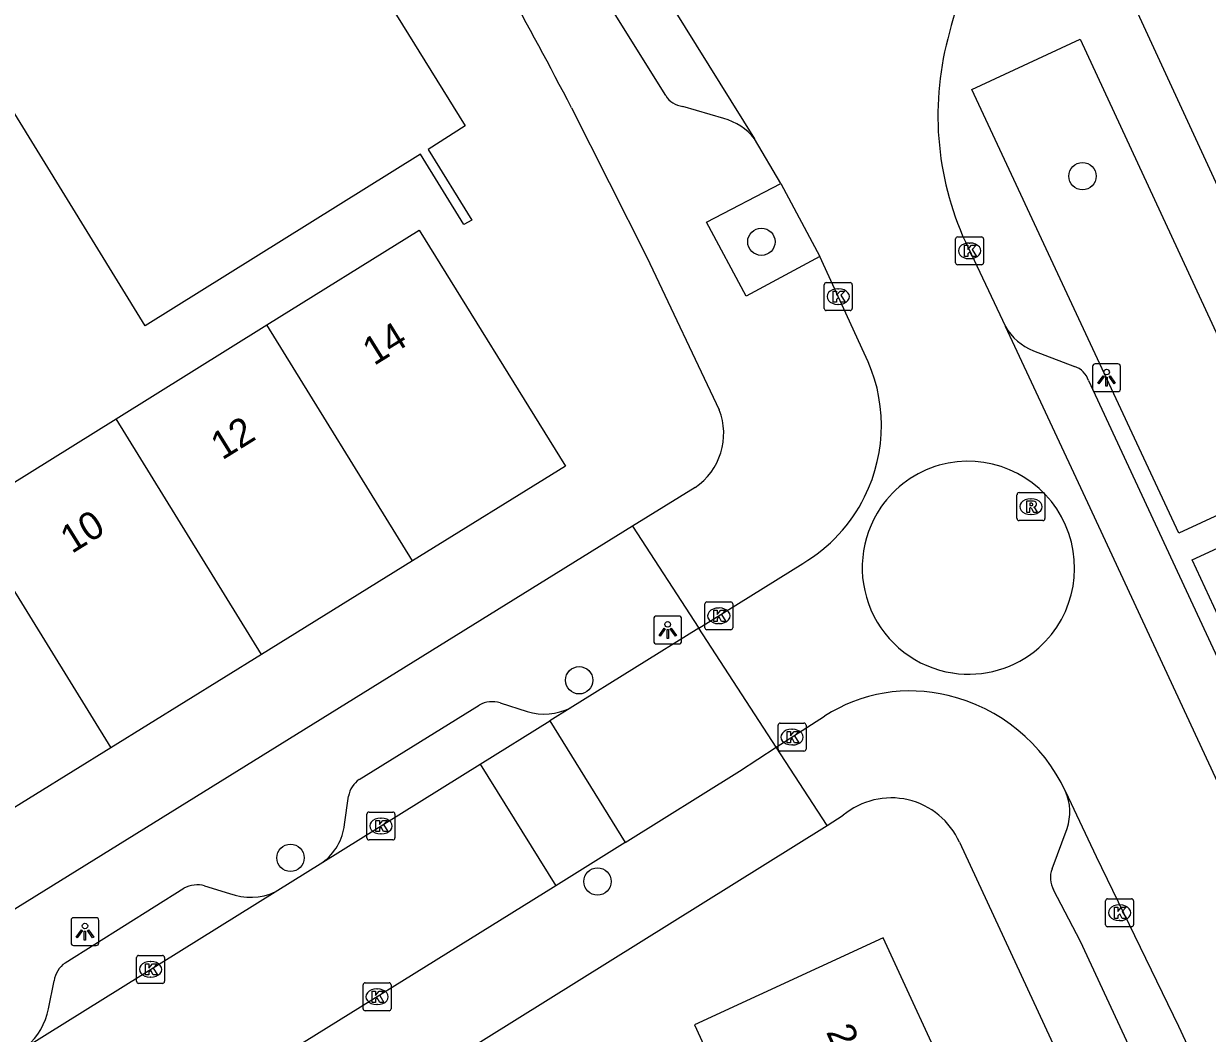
# Model space of a CAD drawing. Extents: x 160037 to 160839, y 385326 to 386441.
# Drawn here: x 160357.7 to 160400.06, y 386196.78 to 386232.9 of the extents above; entities that cross this region are included whole.
import ezdxf

# ---------------------------------------------------------------- set-up
doc = ezdxf.new("R2010")
doc.units = 0
for name, color, linetype in [('IMGEO_Boom', 7, 'Continuous'), ('IMGEO_Kolk', 7, 'Continuous'), ('IMGEO_Lichtpunt', 7, 'Continuous'), ('IMGEO_Pand', 7, 'Continuous'), ('IMGEO_Pand_nummerreeks', 7, 'Continuous'), ('IMGEO_Rijbaan_lokaal_open', 7, 'Continuous'), ('IMGEO_Rioolput', 7, 'Continuous'), ('IMGEO_Voetpad_open', 7, 'Continuous')]:
    doc.layers.add(name, color=color, linetype=linetype)

msp = doc.modelspace()

# ---------------------------------------------------------------- linework, layer by layer
at = {"layer": 'IMGEO_Boom'}
for centre in [(160395.595, 386227.446), (160384.102, 386225.102), (160377.579, 386209.408), (160367.253, 386203.055), (160378.237, 386202.211)]:
    msp.add_circle(centre, 0.489, dxfattribs=at)
at = {"layer": 'IMGEO_Kolk'}
for p, q in [((160391.053, 386224.35), (160391.053, 386225.202)), ((160391.128, 386225.276), (160391.98, 386225.276)), ((160392.054, 386225.202), (160392.054, 386224.35)), ((160391.541, 386225.056), (160391.566, 386225.056)), ((160391.564, 386224.496), (160391.539, 386224.496)), ((160391.98, 386224.276), (160391.128, 386224.276)), ((160386.352, 386222.713), (160386.352, 386223.565)), ((160386.427, 386223.639), (160387.279, 386223.639)), ((160387.353, 386223.565), (160387.353, 386222.713)), ((160386.84, 386223.419), (160386.865, 386223.419)), ((160387.279, 386222.639), (160386.427, 386222.639)), ((160386.863, 386222.859), (160386.838, 386222.859)), ((160382.08, 386211.29), (160382.08, 386212.142)), ((160382.155, 386212.216), (160383.007, 386212.216)), ((160383.081, 386212.142), (160383.081, 386211.29)), ((160382.568, 386211.996), (160382.593, 386211.996)), ((160383.007, 386211.216), (160382.155, 386211.216)), ((160382.591, 386211.436), (160382.566, 386211.436)), ((160384.701, 386206.949), (160384.701, 386207.801)), ((160384.776, 386207.875), (160385.628, 386207.875)), ((160385.702, 386207.801), (160385.702, 386206.949)), ((160385.189, 386207.655), (160385.214, 386207.655)), ((160385.212, 386207.095), (160385.187, 386207.095)), ((160385.628, 386206.875), (160384.776, 386206.875)), ((160369.987, 386203.769), (160369.987, 386204.621)), ((160370.062, 386204.695), (160370.914, 386204.695)), ((160370.475, 386204.475), (160370.5, 386204.475)), ((160370.988, 386204.621), (160370.988, 386203.769)), ((160370.914, 386203.695), (160370.062, 386203.695)), ((160370.498, 386203.915), (160370.473, 386203.915)), ((160396.421, 386200.663), (160396.421, 386201.515)), ((160396.496, 386201.589), (160397.348, 386201.589)), ((160397.422, 386201.515), (160397.422, 386200.663)), ((160396.909, 386201.369), (160396.934, 386201.369)), ((160397.348, 386200.589), (160396.496, 386200.589)), ((160396.932, 386200.809), (160396.907, 386200.809)), ((160361.741, 386198.638), (160361.741, 386199.49)), ((160361.816, 386199.564), (160362.668, 386199.564)), ((160362.229, 386199.344), (160362.254, 386199.344)), ((160362.742, 386199.49), (160362.742, 386198.638)), ((160362.668, 386198.564), (160361.816, 386198.564)), ((160362.252, 386198.784), (160362.227, 386198.784)), ((160369.85, 386197.658), (160369.85, 386198.51)), ((160369.925, 386198.584), (160370.777, 386198.584)), ((160370.851, 386198.51), (160370.851, 386197.658)), ((160370.338, 386198.364), (160370.363, 386198.364)), ((160370.361, 386197.804), (160370.336, 386197.804)), ((160370.777, 386197.584), (160369.925, 386197.584))]:
    msp.add_line(p, q, dxfattribs=at)
for points in [[(160391.053, 386224.35), (160391.053, 386225.202)], [(160391.128, 386225.276), (160391.98, 386225.276)], [(160392.054, 386225.202), (160392.054, 386224.35)], [(160391.374, 386224.976), (160391.497, 386224.976), (160391.497, 386224.825), (160391.627, 386224.976), (160391.791, 386224.976), (160391.645, 386224.825), (160391.798, 386224.576), (160391.646, 386224.576), (160391.561, 386224.74), (160391.497, 386224.673), (160391.497, 386224.576), (160391.374, 386224.576), (160391.374, 386224.976)], [(160391.98, 386224.276), (160391.128, 386224.276)], [(160386.352, 386222.713), (160386.352, 386223.565)], [(160386.427, 386223.639), (160387.279, 386223.639)], [(160387.353, 386223.565), (160387.353, 386222.713)], [(160386.673, 386223.339), (160386.796, 386223.339), (160386.796, 386223.188), (160386.926, 386223.339), (160387.09, 386223.339), (160386.944, 386223.188), (160387.097, 386222.939), (160386.945, 386222.939), (160386.86, 386223.103), (160386.796, 386223.036), (160386.796, 386222.939), (160386.673, 386222.939), (160386.673, 386223.339)], [(160387.279, 386222.639), (160386.427, 386222.639)], [(160382.08, 386211.29), (160382.08, 386212.142)], [(160382.155, 386212.216), (160383.007, 386212.216)], [(160383.081, 386212.142), (160383.081, 386211.29)], [(160382.401, 386211.916), (160382.524, 386211.916), (160382.524, 386211.765), (160382.654, 386211.916), (160382.818, 386211.916), (160382.672, 386211.765), (160382.825, 386211.516), (160382.673, 386211.516), (160382.588, 386211.68), (160382.524, 386211.613), (160382.524, 386211.516), (160382.401, 386211.516), (160382.401, 386211.916)], [(160383.007, 386211.216), (160382.155, 386211.216)], [(160384.701, 386206.949), (160384.701, 386207.801)], [(160384.776, 386207.875), (160385.628, 386207.875)], [(160385.702, 386207.801), (160385.702, 386206.949)], [(160385.022, 386207.575), (160385.145, 386207.575), (160385.145, 386207.424), (160385.275, 386207.575), (160385.439, 386207.575), (160385.293, 386207.424), (160385.446, 386207.175), (160385.294, 386207.175), (160385.209, 386207.339), (160385.145, 386207.272), (160385.145, 386207.175), (160385.022, 386207.175), (160385.022, 386207.575)], [(160385.628, 386206.875), (160384.776, 386206.875)], [(160369.987, 386203.769), (160369.987, 386204.621)], [(160370.062, 386204.695), (160370.914, 386204.695)], [(160370.988, 386204.621), (160370.988, 386203.769)], [(160370.308, 386204.395), (160370.431, 386204.395), (160370.431, 386204.244), (160370.561, 386204.395), (160370.725, 386204.395), (160370.579, 386204.244), (160370.732, 386203.995), (160370.58, 386203.995), (160370.495, 386204.159), (160370.431, 386204.092), (160370.431, 386203.995), (160370.308, 386203.995), (160370.308, 386204.395)], [(160370.914, 386203.695), (160370.062, 386203.695)], [(160396.421, 386200.663), (160396.421, 386201.515)], [(160396.496, 386201.589), (160397.348, 386201.589)], [(160397.422, 386201.515), (160397.422, 386200.663)], [(160396.742, 386201.289), (160396.865, 386201.289), (160396.865, 386201.138), (160396.995, 386201.289), (160397.159, 386201.289), (160397.013, 386201.138), (160397.166, 386200.889), (160397.014, 386200.889), (160396.929, 386201.053), (160396.865, 386200.986), (160396.865, 386200.889), (160396.742, 386200.889), (160396.742, 386201.289)], [(160397.348, 386200.589), (160396.496, 386200.589)], [(160361.741, 386198.638), (160361.741, 386199.49)], [(160361.816, 386199.564), (160362.668, 386199.564)], [(160362.742, 386199.49), (160362.742, 386198.638)], [(160362.062, 386199.264), (160362.185, 386199.264), (160362.185, 386199.113), (160362.315, 386199.264), (160362.479, 386199.264), (160362.333, 386199.113), (160362.486, 386198.864), (160362.334, 386198.864), (160362.249, 386199.028), (160362.185, 386198.961), (160362.185, 386198.864), (160362.062, 386198.864), (160362.062, 386199.264)], [(160362.668, 386198.564), (160361.816, 386198.564)], [(160369.85, 386197.658), (160369.85, 386198.51)], [(160369.925, 386198.584), (160370.777, 386198.584)], [(160370.851, 386198.51), (160370.851, 386197.658)], [(160370.171, 386198.284), (160370.294, 386198.284), (160370.294, 386198.133), (160370.424, 386198.284), (160370.588, 386198.284), (160370.442, 386198.133), (160370.595, 386197.884), (160370.443, 386197.884), (160370.358, 386198.048), (160370.294, 386197.981), (160370.294, 386197.884), (160370.171, 386197.884), (160370.171, 386198.284)], [(160370.777, 386197.584), (160369.925, 386197.584)]]:
    msp.add_lwpolyline(points, dxfattribs=at)
for centre, start, end in [((160391.13, 386225.2), 91.552, 178.448), ((160391.13, 386225.2), 91.552, 178.448), ((160391.978, 386225.2), 1.552, 88.448), ((160391.978, 386225.2), 1.552, 88.448), ((160391.13, 386224.352), 181.552, 268.448), ((160391.13, 386224.352), 181.552, 268.448), ((160391.978, 386224.352), 271.552, 358.448), ((160391.978, 386224.352), 271.552, 358.448), ((160386.429, 386223.563), 91.552, 178.448), ((160386.429, 386223.563), 91.552, 178.448), ((160387.277, 386223.563), 1.552, 88.448), ((160387.277, 386223.563), 1.552, 88.448), ((160386.429, 386222.715), 181.552, 268.448), ((160386.429, 386222.715), 181.552, 268.448), ((160387.277, 386222.715), 271.552, 358.448), ((160387.277, 386222.715), 271.552, 358.448), ((160382.157, 386212.14), 91.552, 178.448), ((160382.157, 386212.14), 91.552, 178.448), ((160383.005, 386212.14), 1.552, 88.448), ((160383.005, 386212.14), 1.552, 88.448), ((160382.157, 386211.292), 181.552, 268.448), ((160382.157, 386211.292), 181.552, 268.448), ((160383.005, 386211.292), 271.552, 358.448), ((160383.005, 386211.292), 271.552, 358.448), ((160384.778, 386207.799), 91.552, 178.448), ((160384.778, 386207.799), 91.552, 178.448), ((160385.626, 386207.799), 1.552, 88.448), ((160385.626, 386207.799), 1.552, 88.448), ((160384.778, 386206.951), 181.552, 268.448), ((160384.778, 386206.951), 181.552, 268.448), ((160385.626, 386206.951), 271.552, 358.448), ((160385.626, 386206.951), 271.552, 358.448), ((160370.064, 386204.619), 91.552, 178.448), ((160370.064, 386204.619), 91.552, 178.448), ((160370.912, 386204.619), 1.552, 88.448), ((160370.912, 386204.619), 1.552, 88.448), ((160370.064, 386203.771), 181.552, 268.448), ((160370.064, 386203.771), 181.552, 268.448), ((160370.912, 386203.771), 271.552, 358.448), ((160370.912, 386203.771), 271.552, 358.448), ((160396.498, 386201.513), 91.552, 178.448), ((160396.498, 386201.513), 91.552, 178.448), ((160397.346, 386201.513), 1.552, 88.448), ((160397.346, 386201.513), 1.552, 88.448), ((160396.498, 386200.665), 181.552, 268.448), ((160396.498, 386200.665), 181.552, 268.448), ((160397.346, 386200.665), 271.552, 358.448), ((160397.346, 386200.665), 271.552, 358.448), ((160361.818, 386199.488), 91.552, 178.448), ((160361.818, 386199.488), 91.552, 178.448), ((160362.666, 386199.488), 1.552, 88.448), ((160362.666, 386199.488), 1.552, 88.448), ((160361.818, 386198.64), 181.552, 268.448), ((160361.818, 386198.64), 181.552, 268.448), ((160362.666, 386198.64), 271.552, 358.448), ((160362.666, 386198.64), 271.552, 358.448), ((160369.927, 386198.508), 91.552, 178.448), ((160369.927, 386198.508), 91.552, 178.448), ((160370.775, 386198.508), 1.552, 88.448), ((160370.775, 386198.508), 1.552, 88.448), ((160369.927, 386197.66), 181.552, 268.448), ((160369.927, 386197.66), 181.552, 268.448), ((160370.775, 386197.66), 271.552, 358.448), ((160370.775, 386197.66), 271.552, 358.448)]:
    msp.add_arc(centre, 0.0765, start, end, dxfattribs=at)
for centre, major_axis, ratio, start_param, end_param in [((160391.54, 386224.776), (-0.387, 0.002), 0.722429, 4.712389, 7.853982), ((160391.565, 386224.776), (-0.39, 0.002), 0.717154, 1.570796, 4.712389), ((160386.839, 386223.139), (-0.387, 0.002), 0.722429, 4.712389, 7.853982), ((160386.864, 386223.139), (-0.39, 0.002), 0.717154, 1.570796, 4.712389), ((160382.567, 386211.716), (-0.387, 0.002), 0.722429, 4.712389, 7.853982), ((160382.592, 386211.716), (-0.39, 0.002), 0.717154, 1.570796, 4.712389), ((160385.188, 386207.375), (-0.387, 0.002), 0.722429, 4.712389, 7.853982), ((160385.213, 386207.375), (-0.39, 0.002), 0.717154, 1.570796, 4.712389), ((160370.474, 386204.195), (-0.387, 0.002), 0.722429, 4.712389, 7.853982), ((160370.499, 386204.195), (-0.39, 0.002), 0.717154, 1.570796, 4.712389), ((160396.908, 386201.089), (-0.387, 0.002), 0.722429, 4.712389, 7.853982), ((160396.933, 386201.089), (-0.39, 0.002), 0.717154, 1.570796, 4.712389), ((160362.228, 386199.064), (-0.387, 0.002), 0.722429, 4.712389, 7.853982), ((160362.253, 386199.064), (-0.39, 0.002), 0.717154, 1.570796, 4.712389), ((160370.337, 386198.084), (-0.387, 0.002), 0.722429, 4.712389, 7.853982), ((160370.362, 386198.084), (-0.39, 0.002), 0.717154, 1.570796, 4.712389)]:
    msp.add_ellipse(centre, major_axis=major_axis, ratio=ratio, start_param=start_param, end_param=end_param, dxfattribs=at)
at = {"layer": 'IMGEO_Lichtpunt'}
for p, q in [((160395.959, 386220.639), (160395.959, 386219.832)), ((160395.959, 386220.639), (160395.959, 386219.832)), ((160396.861, 386220.734), (160396.053, 386220.734)), ((160396.861, 386220.734), (160396.053, 386220.734)), ((160396.955, 386219.832), (160396.955, 386220.639)), ((160396.955, 386219.832), (160396.955, 386220.639)), ((160396.053, 386219.738), (160396.861, 386219.738)), ((160396.053, 386219.738), (160396.861, 386219.738)), ((160380.252, 386211.611), (160380.252, 386210.804)), ((160380.252, 386211.611), (160380.252, 386210.804)), ((160381.154, 386211.706), (160380.346, 386211.706)), ((160381.154, 386211.706), (160380.346, 386211.706)), ((160381.248, 386210.804), (160381.248, 386211.611)), ((160381.248, 386210.804), (160381.248, 386211.611)), ((160380.346, 386210.71), (160381.154, 386210.71)), ((160380.346, 386210.71), (160381.154, 386210.71)), ((160359.396, 386200.819), (160359.396, 386200.012)), ((160359.396, 386200.819), (160359.396, 386200.012)), ((160360.298, 386200.914), (160359.49, 386200.914)), ((160360.298, 386200.914), (160359.49, 386200.914)), ((160360.392, 386200.012), (160360.392, 386200.819)), ((160360.392, 386200.012), (160360.392, 386200.819)), ((160359.49, 386199.918), (160360.298, 386199.918)), ((160359.49, 386199.918), (160360.298, 386199.918))]:
    msp.add_line(p, q, dxfattribs=at)
for points in [[(160396.333, 386220.303), (160396.372, 386220.275), (160396.184, 386220.013), (160396.146, 386220.04), (160396.333, 386220.303)], [(160396.435, 386220.255), (160396.482, 386220.255), (160396.482, 386219.933), (160396.435, 386219.933), (160396.435, 386220.255)], [(160396.545, 386220.275), (160396.583, 386220.302), (160396.77, 386220.04), (160396.731, 386220.012), (160396.545, 386220.275)], [(160380.626, 386211.275), (160380.665, 386211.247), (160380.477, 386210.985), (160380.439, 386211.012), (160380.626, 386211.275)], [(160380.728, 386211.227), (160380.775, 386211.227), (160380.775, 386210.905), (160380.728, 386210.905), (160380.728, 386211.227)], [(160380.838, 386211.247), (160380.876, 386211.274), (160381.063, 386211.012), (160381.024, 386210.984), (160380.838, 386211.247)], [(160359.77, 386200.483), (160359.809, 386200.455), (160359.621, 386200.193), (160359.583, 386200.22), (160359.77, 386200.483)], [(160359.872, 386200.435), (160359.919, 386200.435), (160359.919, 386200.113), (160359.872, 386200.113), (160359.872, 386200.435)], [(160359.982, 386200.455), (160360.02, 386200.482), (160360.207, 386200.22), (160360.168, 386200.192), (160359.982, 386200.455)]]:
    msp.add_lwpolyline(points, dxfattribs=at)
for centre in [(160396.458, 386220.437), (160380.751, 386211.409), (160359.895, 386200.617)]:
    msp.add_circle(centre, 0.0994, dxfattribs=at)
for centre, start, end in [((160396.053, 386220.639), 90, 180), ((160396.053, 386220.639), 90, 180), ((160396.861, 386220.639), 0, 90), ((160396.861, 386220.639), 0, 90), ((160396.053, 386219.832), 180, 270), ((160396.053, 386219.832), 180, 270), ((160396.861, 386219.832), 270, 0), ((160396.861, 386219.832), 270, 360), ((160380.346, 386211.611), 90, 180), ((160380.346, 386211.611), 90, 180), ((160381.154, 386211.611), 0, 90), ((160381.154, 386211.611), 0, 90), ((160380.346, 386210.804), 180, 270), ((160380.346, 386210.804), 180, 270), ((160381.154, 386210.804), 270, 0), ((160381.154, 386210.804), 270, 360), ((160359.49, 386200.819), 90, 180), ((160359.49, 386200.819), 90, 180), ((160360.298, 386200.819), 0, 90), ((160360.298, 386200.819), 0, 90), ((160359.49, 386200.012), 180, 270), ((160359.49, 386200.012), 180, 270), ((160360.298, 386200.012), 270, 0), ((160360.298, 386200.012), 270, 360)]:
    msp.add_arc(centre, 0.0946, start, end, dxfattribs=at)
at = {"layer": 'IMGEO_Pand'}
for points in [[(160356.33, 386256.943), (160360.635, 386250), (160373.503, 386229.25), (160372.174, 386228.406), (160373.739, 386225.879), (160373.455, 386225.72), (160371.898, 386228.234), (160362.051, 386222.095), (160346.068, 386248.087)], [(160366.398, 386222.123), (160371.861, 386225.521), (160377.096, 386217.071), (160371.616, 386213.678)], [(160361.006, 386218.769), (160366.398, 386222.123)], [(160371.616, 386213.678), (160366.398, 386222.123)], [(160355.614, 386215.415), (160361.006, 386218.769)], [(160366.217, 386210.336), (160361.006, 386218.769)], [(160355.614, 386215.415), (160360.818, 386206.994)], [(160371.616, 386213.678), (160366.217, 386210.336)], [(160366.217, 386210.336), (160360.818, 386206.994)], [(160360.818, 386206.994), (160355.418, 386203.651)], [(160391.053, 386194.583), (160388.465, 386200.19), (160381.706, 386197.079), (160384.291, 386191.463)]]:
    msp.add_lwpolyline(points, dxfattribs=at)
at = {"layer": 'IMGEO_Rijbaan_lokaal_open'}
for points in [[(160378.049, 386238.126), (160383.862, 386228.788)], [(160384.799, 386227.189), (160383.862, 386228.788)], [(160384.799, 386227.189), (160386.199, 386224.569)], [(160391.403, 386225.095), (160392.834, 386222.068)], [(160387.779, 386221.116), (160386.199, 386224.569)], [(160432.481, 386136.819), (160395.787, 386215.762), (160392.834, 386222.068)], [(160381.865, 386211.269), (160385.586, 386213.593)], [(160381.865, 386211.269), (160377.265, 386208.411)], [(160384.637, 386207.01), (160381.865, 386211.269)], [(160377.265, 386208.411), (160376.528, 386207.953)], [(160374.041, 386206.405), (160376.528, 386207.953)], [(160376.528, 386207.953), (160379.23, 386203.605)], [(160384.637, 386207.01), (160386.366, 386208.127)], [(160379.23, 386203.605), (160383.315, 386206.156), (160384.637, 386207.01)], [(160368.404, 386202.897), (160374.041, 386206.405)], [(160374.041, 386206.405), (160376.742, 386202.058)], [(160394.99, 386205.429), (160396.089, 386203.105), (160399.032, 386197.028), (160425.571, 386139.972)], [(160379.23, 386203.605), (160376.742, 386202.058)], [(160366.702, 386201.839), (160368.404, 386202.897)], [(160376.742, 386202.058), (160364.683, 386194.563), (160349.687, 386185.238)], [(160357.813, 386196.308), (160366.702, 386201.839)]]:
    msp.add_lwpolyline(points, dxfattribs=at)
for centre, radius, start, end in [((160397.478, 386231.072), 6.818, 133.3397, 167.0447), ((160401.336, 386229.622), 10.916, 164.1692, 204.5021), ((160382.667, 386218.525), 5.732, 333.5482, 26.8751), ((160391.495, 386213.425), 3.819, 28.6845, 105.6026), ((160391.524, 386213.44), 3.812, 106.0763, 145.5067), ((160382.66, 386218.532), 5.741, 300.6476, 333.5189), ((160391.524, 386213.44), 3.812, 145.5075, 261.3276), ((160391.496, 386213.425), 3.818, 311.6661, 28.6962), ((160391.523, 386213.44), 3.812, 261.3317, 311.1959), ((160389.438, 386203.35), 5.679, 76.2523, 122.7479), ((160389.316, 386202.781), 6.261, 25.0165, 76.4047)]:
    msp.add_arc(centre, radius, start, end, dxfattribs=at)
at = {"layer": 'IMGEO_Rioolput'}
for p, q in [((160393.251, 386215.197), (160393.251, 386216.049)), ((160393.326, 386216.123), (160394.178, 386216.123)), ((160393.739, 386215.903), (160393.764, 386215.903)), ((160394.252, 386216.049), (160394.252, 386215.197)), ((160394.178, 386215.123), (160393.326, 386215.123)), ((160393.762, 386215.343), (160393.737, 386215.343))]:
    msp.add_line(p, q, dxfattribs=at)
for points in [[(160393.251, 386215.197), (160393.251, 386216.049)], [(160393.326, 386216.123), (160394.178, 386216.123)], [(160394.252, 386216.049), (160394.252, 386215.197)], [(160393.84, 386215.821), (160393.588, 386215.823), (160393.588, 386215.423)], [(160393.588, 386215.423), (160393.712, 386215.423), (160393.712, 386215.585), (160393.723, 386215.585)], [(160393.766, 386215.742), (160393.712, 386215.742), (160393.712, 386215.661)], [(160393.712, 386215.661), (160393.764, 386215.661)], [(160393.77, 386215.556), (160393.841, 386215.423), (160393.981, 386215.423), (160393.916, 386215.549)], [(160394.178, 386215.123), (160393.326, 386215.123)]]:
    msp.add_lwpolyline(points, dxfattribs=at)
for centre, radius, start, end in [((160393.328, 386216.047), 0.0765, 91.552, 178.448), ((160393.328, 386216.047), 0.0765, 91.552, 178.448), ((160394.176, 386216.047), 0.0765, 1.552, 88.448), ((160394.176, 386216.047), 0.0765, 1.552, 88.448), ((160393.722, 386215.532), 0.0533, 26.0293, 88.6989), ((160393.748, 386215.85), 0.19, 274.7715, 282.9687), ((160393.772, 386215.646), 0.0964, 77.0061, 93.1865), ((160393.786, 386215.703), 0.0378, 276.6634, 79.6772), ((160393.839, 386215.711), 0.109, 350.3612, 89.416), ((160393.837, 386215.711), 0.112, 277.5842, 350.9817), ((160393.821, 386215.496), 0.108, 29.5134, 73.7905), ((160393.328, 386215.199), 0.0765, 181.552, 268.448), ((160393.328, 386215.199), 0.0765, 181.552, 268.448), ((160394.176, 386215.199), 0.0765, 271.552, 358.448), ((160394.176, 386215.199), 0.0765, 271.552, 358.448)]:
    msp.add_arc(centre, radius, start, end, dxfattribs=at)
for centre, major_axis, ratio, start_param, end_param in [((160393.738, 386215.623), (-0.387, 0.002), 0.722429, 4.712389, 7.853982), ((160393.763, 386215.623), (-0.39, 0.002), 0.717154, 1.570796, 4.712389)]:
    msp.add_ellipse(centre, major_axis=major_axis, ratio=ratio, start_param=start_param, end_param=end_param, dxfattribs=at)
at = {"layer": 'IMGEO_Voetpad_open'}
for points in [[(160380.679, 386230.333), (160378.034, 386234.586)], [(160440.173, 386140.987), (160397.501, 386233.431)], [(160402.889, 386216.452), (160399.049, 386214.671), (160391.638, 386230.554), (160395.507, 386232.354), (160402.889, 386216.452)], [(160377.306, 386229.897), (160380.001, 386224.547), (160382.596, 386219.091)], [(160382.754, 386229.509), (160381.287, 386229.945)], [(160386.199, 386224.569), (160383.555, 386223.155), (160382.142, 386225.798), (160384.799, 386227.189)], [(160393.839, 386221.2), (160395.306, 386220.632)], [(160395.809, 386220.131), (160432.925, 386140.356)], [(160381.729, 386216.309), (160379.488, 386214.921)], [(160407.976, 386205.509), (160404.174, 386203.694), (160399.524, 386213.721), (160403.307, 386215.458), (160407.976, 386205.509)], [(160379.488, 386214.921), (160339.732, 386190.285)], [(160379.488, 386214.921), (160381.865, 386211.269)], [(160369.714, 386205.864), (160374.008, 386208.521)], [(160374.753, 386208.607), (160375.72, 386208.292)], [(160386.456, 386204.216), (160384.637, 386207.01)], [(160369.186, 386204.244), (160369.329, 386205.26)], [(160386.456, 386204.216), (160387.034, 386204.577)], [(160366.397, 386191.699), (160386.456, 386204.216)], [(160394.51, 386202.663), (160395.045, 386204.104)], [(160391.19, 386203.611), (160422.466, 386136.188)], [(160359.187, 386199.293), (160363.435, 386201.967)], [(160364.178, 386202.057), (160365.069, 386201.785)], [(160422.562, 386141.906), (160395.526, 386200.058), (160394.563, 386201.911)], [(160358.586, 386197.652), (160358.791, 386198.65)]]:
    msp.add_lwpolyline(points, dxfattribs=at)
for centre, radius, start, end in [((160239.073, 386158.389), 155.633, 27.35263, 31.03999), ((160381.369, 386230.745), 0.804, 210.7981, 264.1133), ((160382.211, 386227.463), 2.117, 38.7568, 75.1373), ((160394.599, 386223.095), 2.042, 210.2087, 248.1581), ((160395.118, 386219.94), 0.717, 15.4362, 74.7921), ((160380.422, 386218.242), 2.334, 304.0612, 21.3198), ((160374.486, 386207.65), 0.993, 74.4066, 118.7632), ((160376.338, 386210.359), 2.157, 253.3528, 295.456), ((160370.248, 386205.099), 0.933, 124.9227, 170.049), ((160393.279, 386204.694), 1.862, 341.5161, 23.2378), ((160388.749, 386202.533), 2.668, 23.8314, 129.9982), ((160367.208, 386204.492), 1.994, 306.8693, 352.8561), ((160395.282, 386202.34), 0.837, 157.2595, 210.8034), ((160363.92, 386201.075), 1.015, 75.2707, 118.5425), ((160365.823, 386203.712), 2.069, 248.6408, 295.1471), ((160359.703, 386198.531), 0.92, 124.1458, 172.5995), ((160356.229, 386198.113), 2.402, 311.2623, 348.9271)]:
    msp.add_arc(centre, radius, start, end, dxfattribs=at)

# ---------------------------------------------------------------- texts
at = {"layer": 'IMGEO_Pand_nummerreeks'}
for s, rotation, p in [('14', 31.8828, (160370.24, 386220.65)), ('12', 31.8828, (160364.807, 386217.271)), ('10', 31.8828, (160359.423, 386213.922)), ('29', 294.7746, (160386.405, 386196.827))]:
    msp.add_text(s, height=1, rotation=rotation, dxfattribs=at).set_placement(p)

doc.saveas('drawing.dxf')
